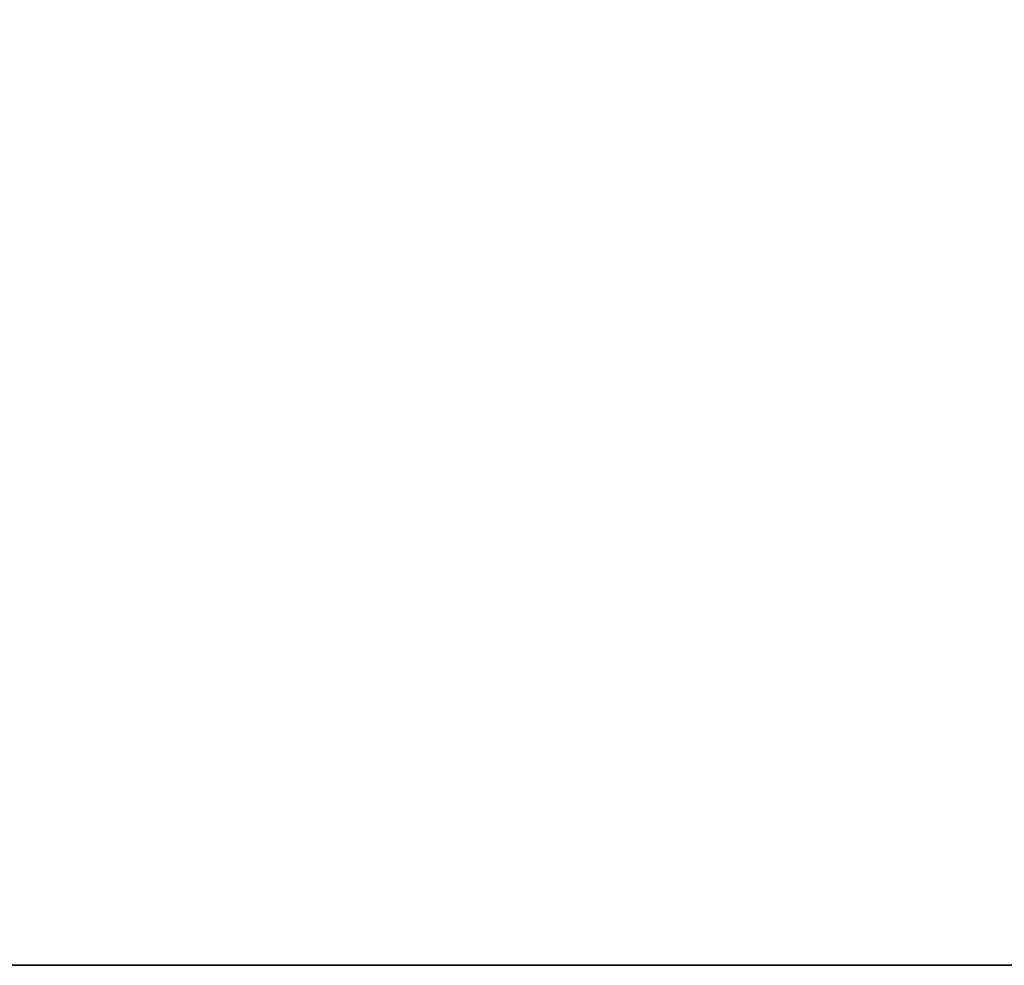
# Model space of a CAD drawing. Header units: millimetres. Extents: x -150 to 150, y -85 to 1149.
# Tile 703 of 1056: x -52.107 to -51.691, y 1007.9 to 1008.3. Entities that reach past the tile are written whole.
import ezdxf

# ---------------------------------------------------------------- set-up
doc = ezdxf.new("R2010")
doc.units = ezdxf.units.MM
doc.header["$LTSCALE"] = 21.359881
doc.layers.add('9022', color=7, linetype='CONTINUOUS')
doc.layers.add('9025', color=7, linetype='CONTINUOUS')

msp = doc.modelspace()

# ---------------------------------------------------------------- linework, layer by layer
at = {"layer": '9022', "linetype": 'CONTINUOUS'}
for points in [[(-57.6942, 1007.9, 161.3017), (-46.58738, 1007.9, 157.18449), (-68.23326, 1007.9, 433.8322), (-57.6942, 1007.9, 161.3017)], [(-68.23326, 1007.9, 433.8322), (-46.58738, 1007.9, 157.18449), (-46.46939, 1007.9, 442.85394), (-68.23326, 1007.9, 433.8322)]]:
    msp.add_3dface(points, dxfattribs=at)
at = {"layer": '9025', "linetype": 'CONTINUOUS'}
for points in [[(-57.6942, 1007.9, 161.3017), (-68.23326, 1009.4, 166.1678), (-46.46939, 1009.4, 157.14606), (-57.6942, 1007.9, 161.3017)], [(-68.23326, 1007.9, 433.8322), (-46.46939, 1007.9, 442.85394), (-57.6942, 1009.4, 438.6983), (-68.23326, 1007.9, 433.8322)], [(-46.58738, 1007.9, 157.18449), (-57.6942, 1007.9, 161.3017), (-46.46939, 1009.4, 157.14606), (-46.58738, 1007.9, 157.18449)], [(-46.46939, 1007.9, 442.85394), (-46.58738, 1009.4, 442.81551), (-57.6942, 1009.4, 438.6983), (-46.46939, 1007.9, 442.85394)]]:
    msp.add_3dface(points, dxfattribs=at)

doc.saveas('drawing.dxf')
